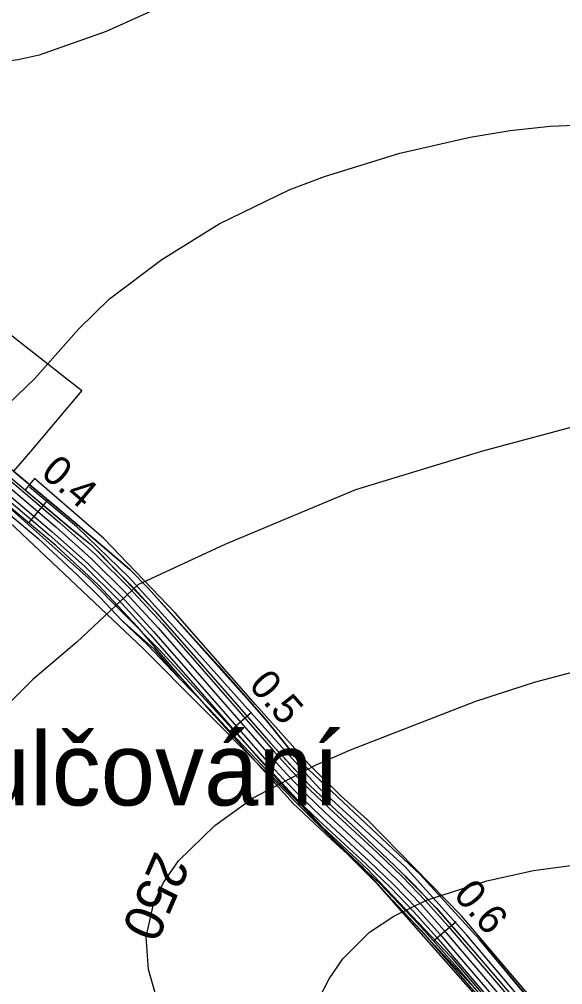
# Model space of a CAD drawing. Extents: x -662620 to -656370, y -1067090 to -1062990.
# Drawn here: x -657025.2 to -656839.5, y -1064245 to -1063915.3 of the extents above; entities that cross this region are included whole.
import ezdxf

# ---------------------------------------------------------------- set-up
doc = ezdxf.new("R2010")
doc.units = 0
for name, color, linetype in [('Agrotechnicka_opatreni_hrazkovani_a_dulkovani__mulcovani', 7, 'Continuous'), ('CESTA_ZABOR', 7, 'Continuous'), ('Default', 7, 'Continuous'), ('HRANICE_KATASTRÁLNÍHO_ÚZEMÍ', 7, 'Continuous'), ('KRAJINNA_ZELEN', 7, 'Continuous'), ('KRAJINNA_ZELEN_PLOSNA', 7, 'Continuous'), ('OBVOD_PÚ', 7, 'Continuous'), ('Ochr__pás__vod__zdroje_II__stupně', 7, 'Continuous'), ('Odvodnení_cesty_príkopem_-_navržené', 7, 'Continuous'), ('ORNÁ_PŮDA_-_STÁVAJÍCÍ', 7, 'Continuous'), ('OSTATNÍ_PLOCHA_-_NAVRŽENÁ', 7, 'Continuous'), ('OSTATNÍ_PLOCHA_-_STÁVAJÍCÍ', 7, 'Continuous'), ('POLNÍ_CESTA_NAVRŽENÁ_-_KRAJ', 7, 'Continuous'), ('POLNÍ_CESTA_NAVRŽENÁ_-_OSA', 7, 'Continuous'), ('VRSTEVNICE_ZDŮRAZNĚNÁ', 7, 'Continuous'), ('VRSTEVNICE_ZDŮRAZNĚNÁ_-_POPIS', 7, 'Continuous'), ('VRSTEVNICE_ZÁKLADNÍ', 7, 'Continuous'), ('VRSTVA_1', 7, 'Continuous')]:
    doc.layers.add(name, color=color, linetype=linetype)

msp = doc.modelspace()

# ---------------------------------------------------------------- linework, layer by layer
at = {"layer": 'Agrotechnicka_opatreni_hrazkovani_a_dulkovani__mulcovani'}
msp.add_lwpolyline([(-657222.18, -1063896.31), (-657153.32, -1063967.61), (-657146.35, -1063974.28), (-657113.93, -1064008.07), (-657097.4, -1064023.14), (-657079.36, -1064037.7), (-657034, -1064077.4), (-657001.5, -1064106.3), (-656977.7, -1064130.3), (-656946.9, -1064163.7), (-656921.6, -1064191.2), (-656906.4, -1064205.4), (-656877.7, -1064235.5), (-656841.23, -1064278.49)], dxfattribs=at)
at = {"layer": 'CESTA_ZABOR'}
for points in [[(-656862.48, -1064254.49), (-656875.5, -1064239.33), (-656888.71, -1064224.47), (-656902.27, -1064210.24), (-656916.99, -1064196.89), (-656931.71, -1064183.03), (-656945.29, -1064167.89), (-656958.64, -1064152.99), (-656971.8, -1064137.93), (-656984.83, -1064122.86), (-656998.26, -1064108.44), (-657012.73, -1064095.07), (-657028.04, -1064082.29), (-657042.87, -1064068.86), (-657058.32, -1064056.06), (-657073.33, -1064042.84), (-657088.34, -1064029.62), (-657103.64, -1064016.64), (-657118.28, -1064002.78), (-657132.62, -1063988.64), (-657146.38, -1063974.01), (-657160.1, -1063959.45), (-657173.75, -1063944.84)], [(-656862.48, -1064254.49), (-656875.5, -1064239.33), (-656888.71, -1064224.47), (-656902.27, -1064210.24), (-656916.99, -1064196.89), (-656931.71, -1064183.03), (-656945.29, -1064167.89), (-656958.64, -1064152.99), (-656971.8, -1064137.93), (-656984.83, -1064122.86), (-656998.26, -1064108.44), (-657012.73, -1064095.07), (-657028.04, -1064082.29), (-657042.87, -1064068.86), (-657058.32, -1064056.06), (-657073.33, -1064042.84), (-657088.34, -1064029.62), (-657103.64, -1064016.64), (-657118.28, -1064002.78), (-657132.62, -1063988.64), (-657146.38, -1063974.01), (-657160.1, -1063959.45), (-657173.75, -1063944.84)], [(-657038.22, -1064063.38), (-657022.92, -1064076.26), (-657007.58, -1064089.22), (-657000.79, -1064094.73), (-656996.94, -1064098.43), (-656992.69, -1064102.95), (-656985.74, -1064110), (-656978.78, -1064117.55), (-656965.67, -1064132.53), (-656952.39, -1064147.59), (-656939.28, -1064162.68), (-656925.83, -1064177.14), (-656911.28, -1064190.79), (-656896.76, -1064204.56), (-656890.49, -1064210.69), (-656882.61, -1064218.96), (-656869.47, -1064234.15), (-656856.43, -1064249.32)], [(-657038.22, -1064063.38), (-657022.92, -1064076.26), (-657007.58, -1064089.22), (-657000.79, -1064094.73), (-656996.94, -1064098.43), (-656992.69, -1064102.95), (-656985.74, -1064110), (-656978.78, -1064117.55), (-656965.67, -1064132.53), (-656952.39, -1064147.59), (-656939.28, -1064162.68), (-656925.83, -1064177.14), (-656911.28, -1064190.79), (-656896.76, -1064204.56), (-656890.49, -1064210.69), (-656882.61, -1064218.96), (-656869.47, -1064234.15), (-656856.43, -1064249.32)]]:
    msp.add_lwpolyline(points, dxfattribs=at)
at = {"layer": 'HRANICE_KATASTRÁLNÍHO_ÚZEMÍ'}
msp.add_lwpolyline([(-656835.88, -1064268), (-656867.9, -1064229.66), (-656888.22, -1064207.38), (-656908.72, -1064188.17), (-656930.31, -1064167.89), (-656940.75, -1064154.77), (-656957.29, -1064136), (-656981.16, -1064109.55), (-656987.46, -1064103.23), (-657006.12, -1064087.33), (-657027.17, -1064069.61), (-657069.73, -1064033.54), (-657093.15, -1064013.68), (-657103.95, -1064003.66), (-657120.16, -1063987.91), (-657151.96, -1063952.33), (-657174.62, -1063929.65)], dxfattribs=at)
at = {"layer": 'KRAJINNA_ZELEN'}
msp.add_lwpolyline([(-656842.26, -1064263.59), (-656872.31, -1064228.1), (-656893.51, -1064204.62), (-656922.6, -1064178.06), (-656934.51, -1064165), (-656964.59, -1064131.43), (-656987.54, -1064106.05), (-657005.63, -1064088.6), (-657021.7, -1064075.06)], dxfattribs=at)
at = {"layer": 'KRAJINNA_ZELEN_PLOSNA'}
for p, q in [((-657020.01, -1064072.16), (-657023.25, -1064075.98)), ((-656996.3, -1064092.68), (-657020.01, -1064072.16)), ((-657023.25, -1064075.98), (-657007.52, -1064089.18)), ((-657007.52, -1064089.18), (-657000.79, -1064094.73)), ((-656971.99, -1064117.99), (-656996.3, -1064092.68)), ((-657000.79, -1064094.73), (-656992.76, -1064102.82)), ((-656992.76, -1064102.82), (-656978.87, -1064117.49)), ((-656978.87, -1064117.49), (-656965.67, -1064132.53)), ((-656944.46, -1064149.32), (-656971.99, -1064117.99)), ((-656965.67, -1064132.53), (-656952.44, -1064147.51)), ((-656952.44, -1064147.51), (-656939.28, -1064162.68)), ((-656926.13, -1064169.88), (-656944.46, -1064149.32)), ((-656939.28, -1064162.68), (-656932.52, -1064169.96)), ((-656932.52, -1064169.96), (-656925.83, -1064177.14)), ((-656915.38, -1064180.53), (-656926.13, -1064169.88)), ((-656925.83, -1064177.14), (-656911.36, -1064190.69)), ((-656906.25, -1064188.74), (-656915.38, -1064180.53)), ((-656874.16, -1064221.47), (-656906.25, -1064188.74)), ((-656911.36, -1064190.69), (-656896.76, -1064204.56)), ((-656896.76, -1064204.56), (-656882.62, -1064218.94)), ((-656882.62, -1064218.94), (-656869.47, -1064234.15)), ((-656825.44, -1064278.75), (-656874.16, -1064221.47)), ((-656869.47, -1064234.15), (-656856.43, -1064249.32))]:
    msp.add_line(p, q, dxfattribs=at)
msp.add_lwpolyline([(-656825.44, -1064278.75), (-656874.16, -1064221.47), (-656906.25, -1064188.74), (-656915.38, -1064180.53), (-656926.13, -1064169.88), (-656944.46, -1064149.32), (-656971.99, -1064117.99), (-656996.3, -1064092.68), (-657020.01, -1064072.16), (-657023.25, -1064075.98), (-657007.52, -1064089.18), (-657000.79, -1064094.73), (-656992.76, -1064102.82), (-656978.87, -1064117.49), (-656965.67, -1064132.53), (-656952.44, -1064147.51), (-656939.28, -1064162.68), (-656932.52, -1064169.96), (-656925.83, -1064177.14), (-656911.36, -1064190.69), (-656896.76, -1064204.56), (-656882.62, -1064218.94), (-656869.47, -1064234.15), (-656856.43, -1064249.32)], dxfattribs=at)
at = {"layer": 'OBVOD_PÚ'}
for points in [[(-657027.17, -1064069.61), (-657006.12, -1064087.33)], [(-657006.12, -1064087.33), (-656987.46, -1064103.23)], [(-656987.46, -1064103.23), (-656981.16, -1064109.55)], [(-656981.16, -1064109.55), (-656957.29, -1064136)], [(-656957.29, -1064136), (-656940.75, -1064154.77)], [(-656940.75, -1064154.77), (-656930.31, -1064167.89)], [(-656930.31, -1064167.89), (-656908.72, -1064188.17)], [(-656888.22, -1064207.38), (-656908.72, -1064188.17)], [(-656888.22, -1064207.38), (-656867.9, -1064229.66)], [(-656867.9, -1064229.66), (-656835.88, -1064268)]]:
    msp.add_lwpolyline(points, dxfattribs=at)
at = {"layer": 'Ochr__pás__vod__zdroje_II__stupně'}
msp.add_lwpolyline([(-657262.97, -1063854.18), (-657166.64, -1063958.15), (-657131.41, -1063991.33), (-657091.41, -1064030.86), (-657028.53, -1064087.06), (-656982.88, -1064130.19), (-656902.49, -1064211.06), (-656870.69, -1064245.1)], dxfattribs=at)
at = {"layer": 'Odvodnení_cesty_príkopem_-_navržené'}
msp.add_lwpolyline([(-657310.67, -1063799.06), (-657139.32, -1063980.03), (-657125.6, -1063994.07), (-657111.45, -1064007.66), (-657096.88, -1064020.8), (-657052.74, -1064059.37), (-657015.02, -1064091.36), (-657002.94, -1064102.13), (-656991.4, -1064113.49), (-656980.45, -1064125.41), (-656942.53, -1064168.73), (-656936.27, -1064175.65), (-656929.76, -1064182.33), (-656923.02, -1064188.79), (-656906.67, -1064203.9), (-656898.36, -1064211.89), (-656890.36, -1064220.2), (-656882.69, -1064228.81), (-656807.14, -1064317)], dxfattribs=at)
at = {"layer": 'ORNÁ_PŮDA_-_STÁVAJÍCÍ'}
for p, q in [((-657028.18, -1064084.69), (-657018.77, -1064092.59)), ((-657018.77, -1064092.59), (-657005.37, -1064105.17)), ((-657005.37, -1064105.17), (-656997.63, -1064112.81)), ((-656997.63, -1064112.81), (-656990.34, -1064120.53)), ((-656990.34, -1064120.53), (-656981.29, -1064129.13)), ((-656981.29, -1064129.13), (-656970.79, -1064140.17)), ((-656970.79, -1064140.17), (-656960.35, -1064150.77)), ((-656960.35, -1064150.77), (-656950.78, -1064161.19)), ((-656950.78, -1064161.19), (-656938.16, -1064174.51)), ((-656938.16, -1064174.51), (-656928.72, -1064183.9)), ((-656928.72, -1064183.9), (-656920.69, -1064192.64)), ((-656920.69, -1064192.64), (-656908.24, -1064204.61)), ((-656908.24, -1064204.61), (-656899.54, -1064214.22)), ((-656899.54, -1064214.22), (-656888.03, -1064226.44)), ((-656888.03, -1064226.44), (-656875.27, -1064241.06)), ((-656875.27, -1064241.06), (-656865.48, -1064252.33))]:
    msp.add_line(p, q, dxfattribs=at)
msp.add_lwpolyline([(-657028.18, -1064084.69), (-657018.77, -1064092.59), (-657005.37, -1064105.17), (-656997.63, -1064112.81), (-656990.34, -1064120.53), (-656981.29, -1064129.13), (-656970.79, -1064140.17), (-656960.35, -1064150.77), (-656950.78, -1064161.19), (-656938.16, -1064174.51), (-656928.72, -1064183.9), (-656920.69, -1064192.64), (-656908.24, -1064204.61), (-656899.54, -1064214.22), (-656888.03, -1064226.44), (-656875.27, -1064241.06), (-656865.48, -1064252.33)], dxfattribs=at)
at = {"layer": 'OSTATNÍ_PLOCHA_-_NAVRŽENÁ'}
for points in [[(-656862.48, -1064254.49), (-656875.5, -1064239.33), (-656888.71, -1064224.47), (-656902.27, -1064210.24), (-656916.99, -1064196.89), (-656931.71, -1064183.03), (-656945.29, -1064167.89), (-656958.64, -1064152.99), (-656971.8, -1064137.93), (-656984.83, -1064122.86), (-656998.26, -1064108.44), (-657012.73, -1064095.07), (-657028.04, -1064082.29), (-657042.87, -1064068.86), (-657058.32, -1064056.06), (-657073.33, -1064042.84), (-657088.34, -1064029.62), (-657103.64, -1064016.64), (-657118.28, -1064002.78), (-657132.62, -1063988.64), (-657146.38, -1063974.01), (-657160.1, -1063959.45), (-657173.75, -1063944.84)], [(-657038.22, -1064063.38), (-657022.92, -1064076.26), (-657007.58, -1064089.22), (-657000.79, -1064094.73), (-656996.94, -1064098.43), (-656992.69, -1064102.95), (-656985.74, -1064110), (-656978.78, -1064117.55), (-656965.67, -1064132.53), (-656952.39, -1064147.59), (-656939.28, -1064162.68), (-656925.83, -1064177.14), (-656911.28, -1064190.79), (-656896.76, -1064204.56), (-656890.49, -1064210.69), (-656882.61, -1064218.96), (-656869.47, -1064234.15), (-656856.43, -1064249.32)]]:
    msp.add_lwpolyline(points, dxfattribs=at)
at = {"layer": 'OSTATNÍ_PLOCHA_-_STÁVAJÍCÍ'}
for p, q in [((-657006.12, -1064087.33), (-657027.17, -1064069.61)), ((-657028.18, -1064084.69), (-657018.77, -1064092.59)), ((-656987.46, -1064103.23), (-657006.12, -1064087.33)), ((-657018.77, -1064092.59), (-657005.37, -1064105.17)), ((-656981.16, -1064109.55), (-656987.46, -1064103.23)), ((-657005.37, -1064105.17), (-656997.63, -1064112.81)), ((-656940.75, -1064154.77), (-656981.16, -1064109.55)), ((-656997.63, -1064112.81), (-656990.34, -1064120.53)), ((-656990.34, -1064120.53), (-656979.28, -1064130.34)), ((-656979.28, -1064130.34), (-656970.79, -1064140.17)), ((-656970.79, -1064140.17), (-656960.35, -1064150.77)), ((-656960.35, -1064150.77), (-656950.78, -1064161.19)), ((-656930.31, -1064167.89), (-656940.75, -1064154.77)), ((-656950.78, -1064161.19), (-656938.16, -1064174.51)), ((-656908.72, -1064188.17), (-656930.31, -1064167.89)), ((-656938.16, -1064174.51), (-656928.72, -1064183.9)), ((-656928.72, -1064183.9), (-656920.69, -1064192.64)), ((-656888.22, -1064207.38), (-656908.72, -1064188.17)), ((-656920.69, -1064192.64), (-656908.24, -1064204.61)), ((-656908.24, -1064204.61), (-656813.02, -1064312.38)), ((-656867.9, -1064229.66), (-656888.22, -1064207.38)), ((-656835.88, -1064268), (-656867.9, -1064229.66))]:
    msp.add_line(p, q, dxfattribs=at)
for points in [[(-656835.88, -1064268), (-656867.9, -1064229.66), (-656888.22, -1064207.38), (-656908.72, -1064188.17), (-656930.31, -1064167.89), (-656940.75, -1064154.77), (-656981.16, -1064109.55), (-656987.46, -1064103.23), (-657006.12, -1064087.33), (-657027.17, -1064069.61), (-657069.73, -1064033.54), (-657093.15, -1064013.68), (-657103.95, -1064003.66), (-657120.16, -1063987.91), (-657136.06, -1063970.12), (-657151.96, -1063952.33), (-657163.29, -1063940.99), (-657174.62, -1063929.65)], [(-657028.18, -1064084.69), (-657018.77, -1064092.59), (-657005.37, -1064105.17), (-656997.63, -1064112.81), (-656990.34, -1064120.53), (-656979.28, -1064130.34), (-656970.79, -1064140.17), (-656960.35, -1064150.77), (-656950.78, -1064161.19), (-656938.16, -1064174.51), (-656928.72, -1064183.9), (-656920.69, -1064192.64), (-656908.24, -1064204.61), (-656813.02, -1064312.38)]]:
    msp.add_lwpolyline(points, dxfattribs=at)
at = {"layer": 'POLNÍ_CESTA_NAVRŽENÁ_-_KRAJ'}
for points in [[(-657093.27, -1064016.66), (-657049.15, -1064055.2), (-657011.46, -1064087.17), (-656999.18, -1064098.12), (-656987.45, -1064109.67), (-656976.31, -1064121.78), (-656938.39, -1064165.11), (-656932.26, -1064171.88), (-656925.88, -1064178.43), (-656919.28, -1064184.75), (-656902.83, -1064199.97), (-656894.43, -1064208.03), (-656886.36, -1064216.41), (-656878.61, -1064225.1), (-656830.61, -1064281.01)], [(-657095.9, -1064019.67), (-657051.76, -1064058.24), (-657014.05, -1064090.22), (-657001.91, -1064101.04), (-656990.33, -1064112.45), (-656979.32, -1064124.42), (-656941.4, -1064167.75), (-656935.17, -1064174.62), (-656928.7, -1064181.27), (-656922, -1064187.69), (-656905.66, -1064202.8), (-656897.3, -1064210.83), (-656889.26, -1064219.18), (-656881.56, -1064227.83), (-656806, -1064316.03)]]:
    msp.add_lwpolyline(points, dxfattribs=at)
at = {"layer": 'POLNÍ_CESTA_NAVRŽENÁ_-_OSA'}
for points in [[(-657094.58, -1064018.17), (-657050.46, -1064056.72), (-657012.76, -1064088.69), (-657000.55, -1064099.58), (-656988.89, -1064111.06), (-656977.81, -1064123.1), (-656939.9, -1064166.43), (-656933.71, -1064173.25), (-656927.29, -1064179.85), (-656920.64, -1064186.22), (-656904.3, -1064201.33), (-656895.89, -1064209.41), (-656887.8, -1064217.82), (-656880.04, -1064226.53), (-656804.48, -1064314.73)], [(-657015.64, -1064079.69), (-657022.11, -1064087.31)], [(-656945.81, -1064152.08), (-656953.33, -1064158.67)], [(-656875.96, -1064223.6), (-656883.56, -1064230.11)]]:
    msp.add_lwpolyline(points, dxfattribs=at)
at = {"layer": 'VRSTEVNICE_ZDŮRAZNĚNÁ'}
msp.add_lwpolyline([(-656962.96, -1064303.05), (-656981.11, -1064239.87), (-656981.83, -1064228.72), (-656979.4, -1064217.57), (-656975.97, -1064210.14), (-656970.82, -1064202.71), (-656958.39, -1064190.7), (-656945.24, -1064181.27), (-656923.8, -1064169.98), (-656912.08, -1064164.83), (-656869.2, -1064148.25), (-656849.19, -1064141.68), (-656825.18, -1064135.39), (-656793.16, -1064130.24), (-656769.15, -1064127.67), (-656749.14, -1064126.38), (-656729.7, -1064126.53), (-656664.52, -1064133.39)], dxfattribs=at)
at = {"layer": 'VRSTEVNICE_ZÁKLADNÍ'}
for points in [[(-656966.97, -1063906.55), (-656995.55, -1063919.42), (-657018.42, -1063927.56), (-657025.57, -1063929.14), (-657039.86, -1063930.99), (-657084.17, -1063932.99), (-657098.46, -1063936.28), (-657107.04, -1063940), (-657119.9, -1063948.43), (-657127.62, -1063955.86), (-657134.2, -1063963.87), (-657140.63, -1063974.16), (-657144.2, -1063981.59), (-657149.78, -1063996.03), (-657161.35, -1064031.19), (-657168.64, -1064046.63), (-657175.65, -1064058.63)], [(-656966.97, -1063906.55), (-656995.55, -1063919.42), (-657018.42, -1063927.56), (-657025.57, -1063929.14), (-657039.86, -1063930.99), (-657084.17, -1063932.99), (-657098.46, -1063936.28), (-657107.04, -1063940), (-657119.9, -1063948.43), (-657127.62, -1063955.86), (-657134.2, -1063963.87), (-657140.63, -1063974.16), (-657144.2, -1063981.59), (-657149.78, -1063996.03), (-657161.35, -1064031.19), (-657168.64, -1064046.63), (-657175.65, -1064058.63)], [(-657035.29, -1064052.63), (-657019.85, -1064038.05), (-657004.84, -1064021.04), (-656994.41, -1064010.75), (-656976.54, -1063997.31), (-656956.96, -1063985.17), (-656932.95, -1063973.59), (-656920.94, -1063969.01), (-656895.21, -1063961.01), (-656871.2, -1063955.58), (-656857.48, -1063953.29), (-656843.76, -1063951.86), (-656824.17, -1063951)], [(-657035.29, -1064052.63), (-657019.85, -1064038.05), (-657004.84, -1064021.04), (-656994.41, -1064010.75), (-656976.54, -1063997.31), (-656956.96, -1063985.17), (-656932.95, -1063973.59), (-656920.94, -1063969.01), (-656895.21, -1063961.01), (-656871.2, -1063955.58), (-656857.48, -1063953.29), (-656843.76, -1063951.86), (-656824.17, -1063951)], [(-656648.51, -1064035.91), (-656672.81, -1064034.48), (-656695.68, -1064034.48), (-656729.98, -1064036.34), (-656750.28, -1064038.48), (-656809.74, -1064048.63), (-656830.32, -1064053.06), (-656866.91, -1064062.78), (-656910.36, -1064076.07), (-656954.96, -1064094.65), (-656984.67, -1064108.45), (-657005.56, -1064128.1), (-657020.57, -1064140.82), (-657028.86, -1064149.11), (-657040.72, -1064164.12), (-657051.01, -1064181.27), (-657055.01, -1064193.28), (-657056.01, -1064203.57), (-657055.73, -1064210.43), (-657054.44, -1064219), (-657048.58, -1064236.16), (-657036.14, -1064261.88)], [(-656648.51, -1064035.91), (-656672.81, -1064034.48), (-656695.68, -1064034.48), (-656729.98, -1064036.34), (-656750.28, -1064038.48), (-656809.74, -1064048.63), (-656830.32, -1064053.06), (-656866.91, -1064062.78), (-656910.36, -1064076.07), (-656954.96, -1064094.65), (-656984.67, -1064108.45), (-657005.56, -1064128.1), (-657020.57, -1064140.82), (-657028.86, -1064149.11), (-657040.72, -1064164.12), (-657051.01, -1064181.27), (-657055.01, -1064193.28), (-657056.01, -1064203.57), (-657055.73, -1064210.43), (-657054.44, -1064219), (-657048.58, -1064236.16), (-657036.14, -1064261.88)], [(-656922.8, -1064249.88), (-656919.37, -1064243.02), (-656914.65, -1064236.16), (-656905.5, -1064227.15), (-656897.21, -1064221.58), (-656886.07, -1064216.14), (-656865.48, -1064209.57), (-656849.47, -1064206), (-656833.47, -1064203.85), (-656796.88, -1064201.71), (-656758.57, -1064202.57), (-656728.27, -1064205.42), (-656698.25, -1064210.57), (-656676.24, -1064216.14), (-656633.93, -1064229.29), (-656620.21, -1064234.3), (-656584.19, -1064249.31)], [(-656922.8, -1064249.88), (-656919.37, -1064243.02), (-656914.65, -1064236.16), (-656905.5, -1064227.15), (-656897.21, -1064221.58), (-656886.07, -1064216.14), (-656865.48, -1064209.57), (-656849.47, -1064206), (-656833.47, -1064203.85), (-656796.88, -1064201.71), (-656758.57, -1064202.57), (-656728.27, -1064205.42), (-656698.25, -1064210.57), (-656676.24, -1064216.14), (-656633.93, -1064229.29), (-656620.21, -1064234.3), (-656584.19, -1064249.31)]]:
    msp.add_lwpolyline(points, dxfattribs=at)
at = {"layer": 'VRSTVA_1'}
for points in [[(-657029.25, -1064022.18), (-657003.79, -1064042.09)], [(-657003.79, -1064042.09), (-657021.39, -1064062.98)], [(-657021.39, -1064062.98), (-657027.17, -1064069.61)]]:
    msp.add_lwpolyline(points, dxfattribs=at)

# ---------------------------------------------------------------- texts
at = {"layer": 'Agrotechnicka_opatreni_hrazkovani_a_dulkovani__mulcovani'}
msp.add_text('PEO 2, mulčování', height=25, dxfattribs=at).set_placement((-657185.04, -1064183.81))
at = {"layer": 'Default'}
for s, rotation, p in [('0.4', 319.7004, (-657018.27, -1064070.9)), ('0.5', 311.1867, (-656947.13, -1064142.98)), ('0.6', 310.5842, (-656877.17, -1064214.51))]:
    msp.add_text(s, height=10, rotation=rotation, dxfattribs=at).set_placement(p)
at = {"layer": 'VRSTEVNICE_ZDŮRAZNĚNÁ_-_POPIS'}
msp.add_text('250', height=13.2, rotation=246.6, dxfattribs=at).set_placement((-656978.69, -1064198.94))

doc.saveas('drawing.dxf')
